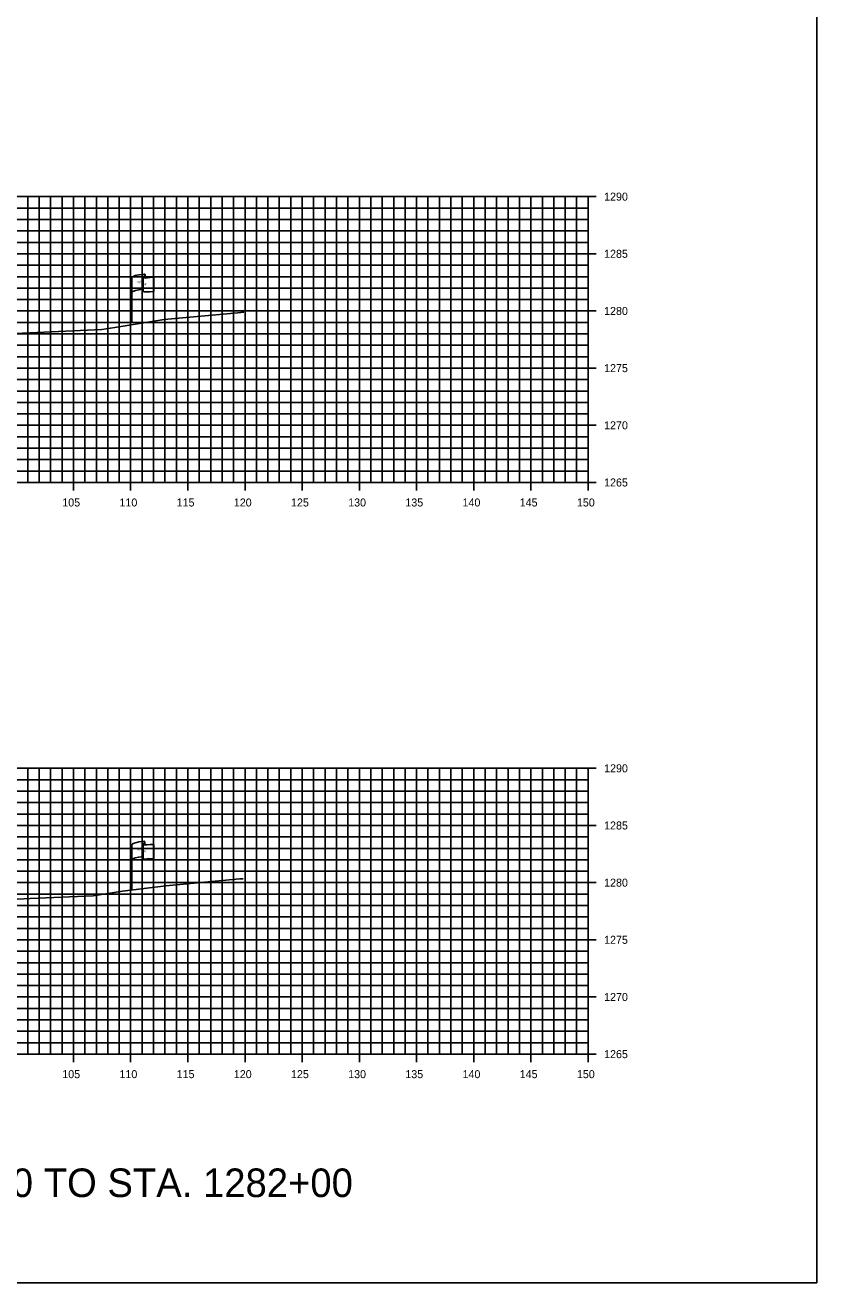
# Model space of a CAD drawing. Extents: x 674939 to 678919, y 750652 to 765176.
# Drawn here: x 678849.3 to 678918.5, y 762886.3 to 762996.3 of the extents above; entities that cross this region are included whole.
import ezdxf

# ---------------------------------------------------------------- set-up
doc = ezdxf.new("R2010")
doc.units = 0
for name, color, linetype in [('R_Axis', 7, 'Continuous'), ('R_Axis Annot', 7, 'Continuous'), ('R_Draft', 7, 'Continuous'), ('R_Exist Surface', 7, 'Continuous'), ('R_Grid', 7, 'Continuous'), ('R_No Plot', 7, 'Continuous'), ('S_EXIST_ROW', 7, 'Continuous')]:
    doc.layers.add(name, color=color, linetype=linetype)

msp = doc.modelspace()

# ---------------------------------------------------------------- linework, layer by layer
at = {"layer": 'R_Axis'}
for p, q in [((678899.23, 762981.29), (678897.83, 762981.29)), ((678898.53, 762956.29), (678898.53, 762981.29)), ((678899.23, 762976.29), (678897.83, 762976.29)), ((678899.23, 762971.29), (678897.83, 762971.29)), ((678899.23, 762966.29), (678897.83, 762966.29)), ((678899.23, 762961.29), (678897.83, 762961.29)), ((678853.53, 762955.59), (678853.53, 762956.99)), ((678858.53, 762955.59), (678858.53, 762956.99)), ((678863.53, 762955.59), (678863.53, 762956.99)), ((678868.53, 762955.59), (678868.53, 762956.99)), ((678873.53, 762955.59), (678873.53, 762956.99)), ((678878.53, 762955.59), (678878.53, 762956.99)), ((678883.53, 762955.59), (678883.53, 762956.99)), ((678888.53, 762955.59), (678888.53, 762956.99)), ((678893.53, 762955.59), (678893.53, 762956.99)), ((678898.53, 762955.59), (678898.53, 762956.99)), ((678598.53, 762956.29), (678898.53, 762956.29)), ((678899.23, 762956.29), (678897.83, 762956.29)), ((678899.23, 762931.29), (678897.83, 762931.29)), ((678898.53, 762906.29), (678898.53, 762931.29)), ((678899.23, 762926.29), (678897.83, 762926.29)), ((678899.23, 762921.29), (678897.83, 762921.29)), ((678899.23, 762916.29), (678897.83, 762916.29)), ((678899.23, 762911.29), (678897.83, 762911.29)), ((678598.53, 762906.29), (678898.53, 762906.29)), ((678853.53, 762905.59), (678853.53, 762906.99)), ((678858.53, 762905.59), (678858.53, 762906.99)), ((678863.53, 762905.59), (678863.53, 762906.99)), ((678868.53, 762905.59), (678868.53, 762906.99)), ((678873.53, 762905.59), (678873.53, 762906.99)), ((678878.53, 762905.59), (678878.53, 762906.99)), ((678883.53, 762905.59), (678883.53, 762906.99)), ((678888.53, 762905.59), (678888.53, 762906.99)), ((678893.53, 762905.59), (678893.53, 762906.99)), ((678899.23, 762906.29), (678897.83, 762906.29)), ((678898.53, 762905.59), (678898.53, 762906.99))]:
    msp.add_line(p, q, dxfattribs=at)
at = {"layer": 'R_Exist Surface'}
for points in [[(678847.81, 762969.3), (678856, 762969.66), (678857.14, 762969.83), (678861.47, 762970.55), (678867.9, 762971.13), (678868.43, 762971.19)], [(678846.3, 762919.72), (678849.74, 762919.91), (678855.26, 762920.15), (678857.82, 762920.55), (678861.6, 762921), (678868.09, 762921.61), (678868.38, 762921.63)]]:
    msp.add_lwpolyline(points, dxfattribs=at)
at = {"layer": 'R_Grid'}
for p, q in [((678598.53, 762981.29), (678898.53, 762981.29)), ((678849.53, 762956.29), (678849.53, 762981.29)), ((678850.53, 762956.29), (678850.53, 762981.29)), ((678851.53, 762956.29), (678851.53, 762981.29)), ((678852.53, 762956.29), (678852.53, 762981.29)), ((678853.53, 762956.29), (678853.53, 762981.29)), ((678854.53, 762956.29), (678854.53, 762981.29)), ((678855.53, 762956.29), (678855.53, 762981.29)), ((678856.53, 762956.29), (678856.53, 762981.29)), ((678857.53, 762956.29), (678857.53, 762981.29)), ((678858.53, 762956.29), (678858.53, 762981.29)), ((678859.53, 762956.29), (678859.53, 762981.29)), ((678860.53, 762956.29), (678860.53, 762981.29)), ((678861.53, 762956.29), (678861.53, 762981.29)), ((678862.53, 762956.29), (678862.53, 762981.29)), ((678863.53, 762956.29), (678863.53, 762981.29)), ((678864.53, 762956.29), (678864.53, 762981.29)), ((678865.53, 762956.29), (678865.53, 762981.29)), ((678866.53, 762956.29), (678866.53, 762981.29)), ((678867.53, 762956.29), (678867.53, 762981.29)), ((678868.53, 762956.29), (678868.53, 762981.29)), ((678869.53, 762956.29), (678869.53, 762981.29)), ((678870.53, 762956.29), (678870.53, 762981.29)), ((678871.53, 762956.29), (678871.53, 762981.29)), ((678872.53, 762956.29), (678872.53, 762981.29)), ((678873.53, 762956.29), (678873.53, 762981.29)), ((678874.53, 762956.29), (678874.53, 762981.29)), ((678875.53, 762956.29), (678875.53, 762981.29)), ((678876.53, 762956.29), (678876.53, 762981.29)), ((678877.53, 762956.29), (678877.53, 762981.29)), ((678878.53, 762956.29), (678878.53, 762981.29)), ((678879.53, 762956.29), (678879.53, 762981.29)), ((678880.53, 762956.29), (678880.53, 762981.29)), ((678881.53, 762956.29), (678881.53, 762981.29)), ((678882.53, 762956.29), (678882.53, 762981.29)), ((678883.53, 762956.29), (678883.53, 762981.29)), ((678884.53, 762956.29), (678884.53, 762981.29)), ((678885.53, 762956.29), (678885.53, 762981.29)), ((678886.53, 762956.29), (678886.53, 762981.29)), ((678887.53, 762956.29), (678887.53, 762981.29)), ((678888.53, 762956.29), (678888.53, 762981.29)), ((678889.53, 762956.29), (678889.53, 762981.29)), ((678890.53, 762956.29), (678890.53, 762981.29)), ((678891.53, 762956.29), (678891.53, 762981.29)), ((678892.53, 762956.29), (678892.53, 762981.29)), ((678893.53, 762956.29), (678893.53, 762981.29)), ((678894.53, 762956.29), (678894.53, 762981.29)), ((678895.53, 762956.29), (678895.53, 762981.29)), ((678896.53, 762956.29), (678896.53, 762981.29)), ((678897.53, 762956.29), (678897.53, 762981.29)), ((678898.53, 762956.29), (678898.53, 762981.29)), ((678598.53, 762980.29), (678898.53, 762980.29)), ((678598.53, 762979.29), (678898.53, 762979.29)), ((678598.53, 762978.29), (678898.53, 762978.29)), ((678598.53, 762977.29), (678898.53, 762977.29)), ((678598.53, 762976.29), (678898.53, 762976.29)), ((678598.53, 762975.29), (678898.53, 762975.29)), ((678598.53, 762974.29), (678898.53, 762974.29)), ((678598.53, 762973.29), (678898.53, 762973.29)), ((678598.53, 762972.29), (678898.53, 762972.29)), ((678598.53, 762971.29), (678898.53, 762971.29)), ((678598.53, 762970.29), (678898.53, 762970.29)), ((678598.53, 762969.29), (678898.53, 762969.29)), ((678598.53, 762968.29), (678898.53, 762968.29)), ((678598.53, 762967.29), (678898.53, 762967.29)), ((678598.53, 762966.29), (678898.53, 762966.29)), ((678598.53, 762965.29), (678898.53, 762965.29)), ((678598.53, 762964.29), (678898.53, 762964.29)), ((678598.53, 762963.29), (678898.53, 762963.29)), ((678598.53, 762962.29), (678898.53, 762962.29)), ((678598.53, 762961.29), (678898.53, 762961.29)), ((678598.53, 762960.29), (678898.53, 762960.29)), ((678598.53, 762959.29), (678898.53, 762959.29)), ((678598.53, 762958.29), (678898.53, 762958.29)), ((678598.53, 762957.29), (678898.53, 762957.29)), ((678598.53, 762956.29), (678898.53, 762956.29)), ((678598.53, 762931.29), (678898.53, 762931.29)), ((678849.53, 762906.29), (678849.53, 762931.29)), ((678850.53, 762906.29), (678850.53, 762931.29)), ((678851.53, 762906.29), (678851.53, 762931.29)), ((678852.53, 762906.29), (678852.53, 762931.29)), ((678853.53, 762906.29), (678853.53, 762931.29)), ((678854.53, 762906.29), (678854.53, 762931.29)), ((678855.53, 762906.29), (678855.53, 762931.29)), ((678856.53, 762906.29), (678856.53, 762931.29)), ((678857.53, 762906.29), (678857.53, 762931.29)), ((678858.53, 762906.29), (678858.53, 762931.29)), ((678859.53, 762906.29), (678859.53, 762931.29)), ((678860.53, 762906.29), (678860.53, 762931.29)), ((678861.53, 762906.29), (678861.53, 762931.29)), ((678862.53, 762906.29), (678862.53, 762931.29)), ((678863.53, 762906.29), (678863.53, 762931.29)), ((678864.53, 762906.29), (678864.53, 762931.29)), ((678865.53, 762906.29), (678865.53, 762931.29)), ((678866.53, 762906.29), (678866.53, 762931.29)), ((678867.53, 762906.29), (678867.53, 762931.29)), ((678868.53, 762906.29), (678868.53, 762931.29)), ((678869.53, 762906.29), (678869.53, 762931.29)), ((678870.53, 762906.29), (678870.53, 762931.29)), ((678871.53, 762906.29), (678871.53, 762931.29)), ((678872.53, 762906.29), (678872.53, 762931.29)), ((678873.53, 762906.29), (678873.53, 762931.29)), ((678874.53, 762906.29), (678874.53, 762931.29)), ((678875.53, 762906.29), (678875.53, 762931.29)), ((678876.53, 762906.29), (678876.53, 762931.29)), ((678877.53, 762906.29), (678877.53, 762931.29)), ((678878.53, 762906.29), (678878.53, 762931.29)), ((678879.53, 762906.29), (678879.53, 762931.29)), ((678880.53, 762906.29), (678880.53, 762931.29)), ((678881.53, 762906.29), (678881.53, 762931.29)), ((678882.53, 762906.29), (678882.53, 762931.29)), ((678883.53, 762906.29), (678883.53, 762931.29)), ((678884.53, 762906.29), (678884.53, 762931.29)), ((678885.53, 762906.29), (678885.53, 762931.29)), ((678886.53, 762906.29), (678886.53, 762931.29)), ((678887.53, 762906.29), (678887.53, 762931.29)), ((678888.53, 762906.29), (678888.53, 762931.29)), ((678889.53, 762906.29), (678889.53, 762931.29)), ((678890.53, 762906.29), (678890.53, 762931.29)), ((678891.53, 762906.29), (678891.53, 762931.29)), ((678892.53, 762906.29), (678892.53, 762931.29)), ((678893.53, 762906.29), (678893.53, 762931.29)), ((678894.53, 762906.29), (678894.53, 762931.29)), ((678895.53, 762906.29), (678895.53, 762931.29)), ((678896.53, 762906.29), (678896.53, 762931.29)), ((678897.53, 762906.29), (678897.53, 762931.29)), ((678898.53, 762906.29), (678898.53, 762931.29)), ((678598.53, 762930.29), (678898.53, 762930.29)), ((678598.53, 762929.29), (678898.53, 762929.29)), ((678598.53, 762928.29), (678898.53, 762928.29)), ((678598.53, 762927.29), (678898.53, 762927.29)), ((678598.53, 762926.29), (678898.53, 762926.29)), ((678598.53, 762925.29), (678898.53, 762925.29)), ((678598.53, 762924.29), (678898.53, 762924.29)), ((678598.53, 762923.29), (678898.53, 762923.29)), ((678598.53, 762922.29), (678898.53, 762922.29)), ((678598.53, 762921.29), (678898.53, 762921.29)), ((678598.53, 762920.29), (678898.53, 762920.29)), ((678598.53, 762919.29), (678898.53, 762919.29)), ((678598.53, 762918.29), (678898.53, 762918.29)), ((678598.53, 762917.29), (678898.53, 762917.29)), ((678598.53, 762916.29), (678898.53, 762916.29)), ((678598.53, 762915.29), (678898.53, 762915.29)), ((678598.53, 762914.29), (678898.53, 762914.29)), ((678598.53, 762913.29), (678898.53, 762913.29)), ((678598.53, 762912.29), (678898.53, 762912.29)), ((678598.53, 762911.29), (678898.53, 762911.29)), ((678598.53, 762910.29), (678898.53, 762910.29)), ((678598.53, 762909.29), (678898.53, 762909.29)), ((678598.53, 762908.29), (678898.53, 762908.29)), ((678598.53, 762907.29), (678898.53, 762907.29)), ((678598.53, 762906.29), (678898.53, 762906.29))]:
    msp.add_line(p, q, dxfattribs=at)
at = {"layer": 'R_No Plot'}
msp.add_lwpolyline([(678578.53, 762886.29), (678918.53, 762886.29), (678918.53, 763106.29), (678578.53, 763106.29)], close=True, dxfattribs=at)
at = {"layer": 'S_EXIST_ROW'}
for p, q in [((678859.8, 762974.43), (678859.8, 762974.19)), ((678858.63, 762970.23), (678858.63, 762974.18)), ((678859.63, 762974.28), (678859.63, 762974.27)), ((678859.63, 762974.27), (678859.63, 762973.04)), ((678860.56, 762974.24), (678860.56, 762973)), ((678859.78, 762924.83), (678859.78, 762924.59)), ((678858.62, 762920.63), (678858.62, 762924.58)), ((678859.61, 762924.67), (678859.61, 762924.66)), ((678859.61, 762924.66), (678859.61, 762923.43)), ((678860.55, 762924.63), (678860.55, 762923.39))]:
    msp.add_line(p, q, dxfattribs=at)
for centre, radius, start, end in [((678859.71, 762974.28), 0.078, 88.6458, 274.2828), ((678859.72, 762974.43), 0.0783, 263.0712, 93.9564), ((678859.71, 762973.04), 0.0783, 180, 273.9564), ((678859.7, 762924.83), 0.0783, 263.0712, 93.9564), ((678859.69, 762924.67), 0.078, 88.6458, 274.2828), ((678859.69, 762923.43), 0.0783, 180, 273.9564)]:
    msp.add_arc(centre, radius, start, end, dxfattribs=at)
for centre, major_axis, ratio, start_param, end_param in [((678860.21, 762974.23), (-1.58, -0.04), 0.19887, 5.030368, 6.283185), ((678860.92, 762974.34), (-1.23, -0.13), 0.052933, 0.159456, 1.268315), ((678860.21, 762972.91), (-1.58, -0.04), 0.19887, 5.083035, 6.194897), ((678860.92, 762973.1), (-1.23, -0.13), 0.052933, 0.159456, 1.268315), ((678860.2, 762924.62), (-1.58, -0.04), 0.19887, 5.030368, 6.283185), ((678860.91, 762924.74), (-1.23, -0.13), 0.052933, 0.159456, 1.268315), ((678860.2, 762923.3), (-1.58, -0.04), 0.19887, 5.083035, 6.194897), ((678860.91, 762923.5), (-1.23, -0.13), 0.052933, 0.159456, 1.268315)]:
    msp.add_ellipse(centre, major_axis=major_axis, ratio=ratio, start_param=start_param, end_param=end_param, dxfattribs=at)

# ---------------------------------------------------------------- texts
at = {"layer": 'R_Axis Annot'}
for s, p in [('1290', (678899.93, 762980.94)), ('1285', (678899.93, 762975.94)), ('1280', (678899.93, 762970.94)), ('1275', (678899.93, 762965.94)), ('1270', (678899.93, 762960.94)), ('1265', (678899.93, 762955.94)), ('105', (678852.55, 762954.19)), ('110', (678857.55, 762954.19)), ('115', (678862.55, 762954.19)), ('120', (678867.55, 762954.19)), ('125', (678872.55, 762954.19)), ('130', (678877.55, 762954.19)), ('135', (678882.55, 762954.19)), ('140', (678887.55, 762954.19)), ('145', (678892.55, 762954.19)), ('150', (678897.55, 762954.19)), ('1290', (678899.93, 762930.94)), ('1285', (678899.93, 762925.94)), ('1280', (678899.93, 762920.94)), ('1275', (678899.93, 762915.94)), ('1270', (678899.93, 762910.94)), ('1265', (678899.93, 762905.94)), ('105', (678852.55, 762904.19)), ('110', (678857.55, 762904.19)), ('115', (678862.55, 762904.19)), ('120', (678867.55, 762904.19)), ('125', (678872.55, 762904.19)), ('130', (678877.55, 762904.19)), ('135', (678882.55, 762904.19)), ('140', (678887.55, 762904.19)), ('145', (678892.55, 762904.19)), ('150', (678897.55, 762904.19))]:
    msp.add_text(s, height=0.7, dxfattribs=at).set_placement(p)
at = {"layer": 'R_Draft'}
msp.add_text('STA. 1279+00 TO STA. 1282+00', height=2.5, dxfattribs=at).set_placement((678828.53, 762893.79))
at = {"layer": 'S_EXIST_ROW'}
for s, height, rotation, p in [('R ', 0.2, 9.9884, (678859.15, 762973.69)), (' O', 0.2, 9.9884, (678859.3, 762973.73)), ('W', 0.2, 351.1788, (678859.63, 762973.56)), ('DWB 11-9-07', 0.01, 90, (678859.79, 762974.2)), ('DWB 11-9-07', 0.01, 5.0717, (678860.46, 762973)), ('DWB 11-9-07', 0.01, 90, (678858.63, 762970.24)), ('R ', 0.2, 9.9884, (678859.14, 762924.08)), (' O', 0.2, 9.9884, (678859.28, 762924.12)), ('W', 0.2, 351.1788, (678859.61, 762923.95)), ('DWB 11-9-07', 0.01, 90, (678859.78, 762924.59)), ('DWB 11-9-07', 0.01, 5.0717, (678860.45, 762923.39)), ('DWB 11-9-07', 0.01, 90, (678858.61, 762920.63))]:
    msp.add_text(s, height=height, rotation=rotation, dxfattribs=at).set_placement(p)

doc.saveas('drawing.dxf')
